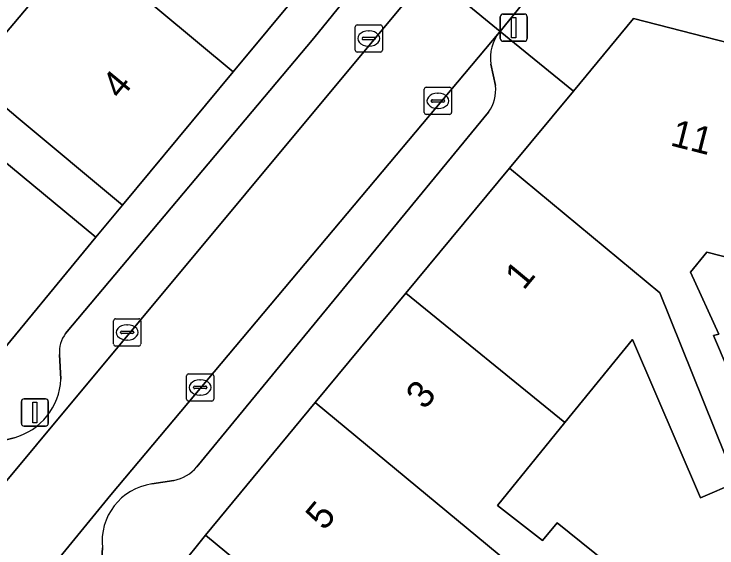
# Model space of a CAD drawing. Extents: x 158352 to 159489, y 383828 to 384603.
# Drawn here: x 159264.65 to 159290.47, y 384364.13 to 384383.74 of the extents above; entities that cross this region are included whole.
import ezdxf

# ---------------------------------------------------------------- set-up
doc = ezdxf.new("R2010")
doc.units = 0
for name, color, linetype in [('IMGEO_Erf', 7, 'Continuous'), ('IMGEO_Kolk', 7, 'Continuous'), ('IMGEO_Lichtmast', 7, 'Continuous'), ('IMGEO_Pand', 7, 'Continuous'), ('IMGEO_Pand_nummerreeks', 7, 'Continuous'), ('IMGEO_Parkeervlak_open', 7, 'Continuous'), ('IMGEO_Rijbaan_lokaal_open', 7, 'Continuous'), ('IMGEO_Voetpad_open', 7, 'Continuous')]:
    doc.layers.add(name, color=color, linetype=linetype)

msp = doc.modelspace()

# ---------------------------------------------------------------- linework, layer by layer
at = {"layer": 'IMGEO_Erf'}
for points in [[(159262.98, 384381.439), (159266.15, 384385.193), (159264.318, 384386.719)], [(159291.203, 384374.706), (159290.093, 384374.994), (159289.495, 384374.264), (159290.539, 384371.977), (159290.349, 384371.927), (159292.427, 384367.063)], [(159291.177, 384366.528), (159289.871, 384365.969), (159287.362, 384371.791), (159284.885, 384368.742), (159282.408, 384365.694), (159284.059, 384364.398), (159284.598, 384365.049), (159286.86, 384363.234), (159285.387, 384361.463), (159283.889, 384359.661), (159281.657, 384361.515), (159282.135, 384362.096), (159280.594, 384363.442), (159277.483, 384359.798), (159290.919, 384348.864)]]:
    msp.add_lwpolyline(points, dxfattribs=at)
at = {"layer": 'IMGEO_Kolk'}
for p, q in [((159277.179, 384382.414), (159277.179, 384383.266)), ((159277.254, 384383.34), (159278.106, 384383.34)), ((159278.18, 384383.266), (159278.18, 384382.414)), ((159277.667, 384383.12), (159277.692, 384383.12)), ((159277.438, 384382.834), (159277.438, 384382.846)), ((159277.876, 384382.797), (159277.478, 384382.797)), ((159277.481, 384382.883), (159277.879, 384382.883)), ((159277.922, 384382.846), (159277.922, 384382.834)), ((159277.69, 384382.56), (159277.665, 384382.56)), ((159278.106, 384382.34), (159277.254, 384382.34)), ((159279.717, 384380.123), (159279.717, 384380.975)), ((159279.792, 384381.049), (159280.644, 384381.049)), ((159280.718, 384380.975), (159280.718, 384380.123)), ((159280.019, 384380.592), (159280.417, 384380.592)), ((159280.205, 384380.829), (159280.23, 384380.829)), ((159279.976, 384380.543), (159279.976, 384380.555)), ((159280.414, 384380.506), (159280.016, 384380.506)), ((159280.46, 384380.555), (159280.46, 384380.543)), ((159280.228, 384380.269), (159280.203, 384380.269)), ((159280.644, 384380.049), (159279.792, 384380.049)), ((159268.302, 384371.62), (159268.302, 384372.472)), ((159268.377, 384372.546), (159269.229, 384372.546)), ((159268.79, 384372.326), (159268.815, 384372.326)), ((159269.303, 384372.472), (159269.303, 384371.62)), ((159268.604, 384372.089), (159269.002, 384372.089)), ((159268.561, 384372.04), (159268.561, 384372.052)), ((159268.999, 384372.003), (159268.601, 384372.003)), ((159269.045, 384372.052), (159269.045, 384372.04)), ((159269.229, 384371.546), (159268.377, 384371.546)), ((159268.813, 384371.766), (159268.788, 384371.766)), ((159271.059, 384370.524), (159271.911, 384370.524)), ((159270.984, 384369.598), (159270.984, 384370.45)), ((159271.472, 384370.304), (159271.497, 384370.304)), ((159271.985, 384370.45), (159271.985, 384369.598)), ((159271.243, 384370.018), (159271.243, 384370.03)), ((159271.286, 384370.067), (159271.684, 384370.067)), ((159271.727, 384370.03), (159271.727, 384370.018)), ((159271.681, 384369.981), (159271.283, 384369.981)), ((159271.495, 384369.744), (159271.47, 384369.744)), ((159271.911, 384369.524), (159271.059, 384369.524))]:
    msp.add_line(p, q, dxfattribs=at)
for points in [[(159277.179, 384382.414), (159277.179, 384383.266)], [(159277.254, 384383.34), (159278.106, 384383.34)], [(159278.18, 384383.266), (159278.18, 384382.414)], [(159278.106, 384382.34), (159277.254, 384382.34)], [(159279.717, 384380.123), (159279.717, 384380.975)], [(159279.792, 384381.049), (159280.644, 384381.049)], [(159280.718, 384380.975), (159280.718, 384380.123)], [(159280.644, 384380.049), (159279.792, 384380.049)], [(159268.302, 384371.62), (159268.302, 384372.472)], [(159268.377, 384372.546), (159269.229, 384372.546)], [(159269.303, 384372.472), (159269.303, 384371.62)], [(159269.229, 384371.546), (159268.377, 384371.546)], [(159271.059, 384370.524), (159271.911, 384370.524)], [(159270.984, 384369.598), (159270.984, 384370.45)], [(159271.985, 384370.45), (159271.985, 384369.598)], [(159271.911, 384369.524), (159271.059, 384369.524)]]:
    msp.add_lwpolyline(points, dxfattribs=at)
for centre, radius, start, end in [((159277.256, 384383.264), 0.0765, 91.552, 178.448), ((159277.256, 384383.264), 0.0765, 91.552, 178.448), ((159278.104, 384383.264), 0.0765, 1.552, 88.448), ((159278.104, 384383.264), 0.0765, 1.552, 88.448), ((159277.478, 384382.843), 0.0403, 85.8775, 175.7526), ((159277.475, 384382.833), 0.0366, 178.938, 274.7102), ((159277.879, 384382.84), 0.043, 264.8664, 352.4533), ((159277.883, 384382.845), 0.0386, 1.7309, 96.639), ((159277.256, 384382.416), 0.0765, 181.552, 268.448), ((159277.256, 384382.416), 0.0765, 181.552, 268.448), ((159278.104, 384382.416), 0.0765, 271.552, 358.448), ((159278.104, 384382.416), 0.0765, 271.552, 358.448), ((159279.794, 384380.973), 0.0765, 91.552, 178.448), ((159279.794, 384380.973), 0.0765, 91.552, 178.448), ((159280.642, 384380.973), 0.0765, 1.552, 88.448), ((159280.642, 384380.973), 0.0765, 1.552, 88.448), ((159280.016, 384380.552), 0.0403, 85.8775, 175.7526), ((159280.421, 384380.554), 0.0386, 1.7309, 96.639), ((159280.013, 384380.542), 0.0366, 178.938, 274.7102), ((159280.417, 384380.549), 0.043, 264.8664, 352.4533), ((159279.794, 384380.125), 0.0765, 181.552, 268.448), ((159279.794, 384380.125), 0.0765, 181.552, 268.448), ((159280.642, 384380.125), 0.0765, 271.552, 358.448), ((159280.642, 384380.125), 0.0765, 271.552, 358.448), ((159268.379, 384372.47), 0.0765, 91.552, 178.448), ((159268.379, 384372.47), 0.0765, 91.552, 178.448), ((159269.227, 384372.47), 0.0765, 1.552, 88.448), ((159269.227, 384372.47), 0.0765, 1.552, 88.448), ((159268.601, 384372.049), 0.0403, 85.8775, 175.7526), ((159269.006, 384372.051), 0.0386, 1.7309, 96.639), ((159268.598, 384372.039), 0.0366, 178.938, 274.7102), ((159269.002, 384372.046), 0.043, 264.8664, 352.4533), ((159268.379, 384371.622), 0.0765, 181.552, 268.448), ((159268.379, 384371.622), 0.0765, 181.552, 268.448), ((159269.227, 384371.622), 0.0765, 271.552, 358.448), ((159269.227, 384371.622), 0.0765, 271.552, 358.448), ((159271.061, 384370.448), 0.0765, 91.552, 178.448), ((159271.061, 384370.448), 0.0765, 91.552, 178.448), ((159271.909, 384370.448), 0.0765, 1.552, 88.448), ((159271.909, 384370.448), 0.0765, 1.552, 88.448), ((159271.283, 384370.027), 0.0403, 85.8775, 175.7526), ((159271.28, 384370.017), 0.0366, 178.938, 274.7102), ((159271.684, 384370.024), 0.043, 264.8664, 352.4533), ((159271.688, 384370.029), 0.0386, 1.7309, 96.639), ((159271.061, 384369.6), 0.0765, 181.552, 268.448), ((159271.061, 384369.6), 0.0765, 181.552, 268.448), ((159271.909, 384369.6), 0.0765, 271.552, 358.448), ((159271.909, 384369.6), 0.0765, 271.552, 358.448)]:
    msp.add_arc(centre, radius, start, end, dxfattribs=at)
for centre, major_axis, ratio, start_param, end_param in [((159277.666, 384382.84), (-0.387, 0.002), 0.722429, 4.712389, 7.853982), ((159277.691, 384382.84), (-0.39, 0.002), 0.717154, 1.570796, 4.712389), ((159280.204, 384380.549), (-0.387, 0.002), 0.722429, 4.712389, 7.853982), ((159280.229, 384380.549), (-0.39, 0.002), 0.717154, 1.570796, 4.712389), ((159268.789, 384372.046), (-0.387, 0.002), 0.722429, 4.712389, 7.853982), ((159268.814, 384372.046), (-0.39, 0.002), 0.717154, 1.570796, 4.712389), ((159271.471, 384370.024), (-0.387, 0.002), 0.722429, 4.712389, 7.853982), ((159271.496, 384370.024), (-0.39, 0.002), 0.717154, 1.570796, 4.712389)]:
    msp.add_ellipse(centre, major_axis=major_axis, ratio=ratio, start_param=start_param, end_param=end_param, dxfattribs=at)
at = {"layer": 'IMGEO_Lichtmast'}
for p, q in [((159282.608, 384383.738), (159283.398, 384383.738)), ((159283.398, 384383.738), (159282.608, 384383.738)), ((159282.508, 384382.838), (159282.508, 384383.638)), ((159282.508, 384383.638), (159282.508, 384382.838)), ((159283.498, 384383.638), (159283.498, 384382.838)), ((159283.498, 384382.838), (159283.498, 384383.638)), ((159283.398, 384382.738), (159282.608, 384382.738)), ((159282.608, 384382.738), (159283.398, 384382.738)), ((159264.916, 384368.705), (159264.916, 384369.505)), ((159264.916, 384369.505), (159264.916, 384368.705)), ((159265.016, 384369.605), (159265.806, 384369.605)), ((159265.806, 384369.605), (159265.016, 384369.605)), ((159265.906, 384369.505), (159265.906, 384368.705)), ((159265.906, 384368.705), (159265.906, 384369.505)), ((159265.806, 384368.605), (159265.016, 384368.605)), ((159265.016, 384368.605), (159265.806, 384368.605))]:
    msp.add_line(p, q, dxfattribs=at)
for points in [[(159282.928, 384383.613), (159283.078, 384383.613), (159283.078, 384382.863), (159282.928, 384382.863), (159282.928, 384383.613)], [(159265.336, 384369.48), (159265.486, 384369.48), (159265.486, 384368.73), (159265.336, 384368.73), (159265.336, 384369.48)]]:
    msp.add_lwpolyline(points, dxfattribs=at)
for centre, start, end in [((159282.608, 384383.638), 90, 180), ((159282.608, 384383.638), 90, 180), ((159283.398, 384383.638), 0, 90), ((159283.398, 384383.638), 360, 90), ((159282.608, 384382.838), 180, 270), ((159282.608, 384382.838), 180, 270), ((159283.398, 384382.838), 270, 0), ((159283.398, 384382.838), 270, 0), ((159265.016, 384369.505), 90, 180), ((159265.016, 384369.505), 90, 180), ((159265.806, 384369.505), 0, 90), ((159265.806, 384369.505), 360, 90), ((159265.016, 384368.705), 180, 270), ((159265.016, 384368.705), 180, 270), ((159265.806, 384368.705), 270, 0), ((159265.806, 384368.705), 270, 0)]:
    msp.add_arc(centre, 0.1, start, end, dxfattribs=at)
at = {"layer": 'IMGEO_Pand'}
for points in [[(159276.52, 384386.222), (159269.832, 384390.523), (159269.498, 384389.277), (159268.034, 384387.445), (159266.282, 384388.951), (159266.741, 384389.581), (159264.598, 384391.386), (159263.106, 384389.585), (159263.215, 384389.494), (159272.702, 384381.618)], [(159272.702, 384381.618), (159263.215, 384389.494), (159263.106, 384389.585), (159261.588, 384387.753), (159263.77, 384386.038), (159264.318, 384386.719), (159266.15, 384385.193), (159262.98, 384381.439), (159264.8, 384379.919), (159268.636, 384376.713)], [(159293.121, 384382.105), (159287.408, 384383.574), (159285.194, 384380.904), (159282.848, 384378.075), (159288.373, 384373.499), (159291.177, 384366.528), (159292.427, 384367.063), (159290.349, 384371.927), (159290.539, 384371.977), (159289.495, 384374.264), (159290.093, 384374.994), (159291.203, 384374.706)], [(159254.049, 384378.535), (159254.366, 384378.273), (159263.615, 384370.646), (159267.655, 384375.547), (159263.797, 384378.728), (159261.888, 384380.301), (159258.795, 384376.55), (159257.074, 384377.969), (159257.738, 384378.773), (159255.659, 384380.488)], [(159284.885, 384368.742), (159287.362, 384371.791), (159289.871, 384365.969), (159291.177, 384366.528), (159288.373, 384373.499), (159282.848, 384378.075), (159279.044, 384373.488)], [(159285.387, 384361.463), (159286.86, 384363.234), (159284.598, 384365.049), (159284.059, 384364.398), (159282.408, 384365.694), (159284.885, 384368.742), (159279.044, 384373.488), (159275.715, 384369.474)], [(159285.387, 384361.463), (159275.715, 384369.474), (159271.677, 384364.605), (159275.528, 384361.416), (159277.483, 384359.798), (159280.594, 384363.442), (159282.135, 384362.096), (159281.657, 384361.515), (159283.889, 384359.661)]]:
    msp.add_lwpolyline(points, close=True, dxfattribs=at)
at = {"layer": 'IMGEO_Parkeervlak_open'}
for points in [[(159280.091, 384388.322), (159278.932, 384386.891), (159275.661, 384382.852), (159266.543, 384372.003)], [(159277.01, 384381.759), (159279.903, 384385.245), (159281.459, 384387.12)], [(159282.482, 384383.073), (159268.208, 384366.077), (159255.367, 384350.415), (159254.83, 384349.759)], [(159282.331, 384381.115), (159282.164, 384381.903)], [(159252.698, 384352.611), (159261.608, 384363.296), (159277.01, 384381.759)], [(159271.365, 384367.109), (159282.079, 384380.137)], [(159266.316, 384371.24), (159266.369, 384370.326)], [(159264.647, 384368.176), (159263.759, 384367.958)], [(159269.704, 384366.484), (159270.516, 384366.612)], [(159267.856, 384363.558), (159267.893, 384364.13)]]:
    msp.add_lwpolyline(points, dxfattribs=at)
for centre, radius, start, end in [((159283.626, 384382.134), 1.481, 140.623, 188.9662), ((159280.966, 384380.945), 1.375, 324.0127, 7.0893), ((159267.397, 384371.334), 1.085, 141.917, 184.9465), ((159264.02, 384370.443), 2.352, 285.4661, 357.1493), ((159270.222, 384368.088), 1.505, 281.2636, 319.4253), ((159270.021, 384364.366), 2.141, 98.5167, 186.339)]:
    msp.add_arc(centre, radius, start, end, dxfattribs=at)
at = {"layer": 'IMGEO_Rijbaan_lokaal_open'}
msp.add_lwpolyline([(159281.459, 384387.12), (159279.903, 384385.245), (159281.081, 384384.274), (159282.505, 384383.1), (159282.653, 384383.277), (159284.919, 384386.084), (159285.157, 384386.378)], dxfattribs=at)
msp.add_lwpolyline([(159282.482, 384383.073), (159282.505, 384383.1), (159281.081, 384384.274), (159279.903, 384385.245), (159277.01, 384381.759), (159261.608, 384363.296), (159252.698, 384352.611), (159255.367, 384350.415), (159268.208, 384366.077)], close=True, dxfattribs=at)
at = {"layer": 'IMGEO_Voetpad_open'}
for points in [[(159281.254, 384403.946), (159280.258, 384400.781), (159278.666, 384394.58), (159276.871, 384387.588), (159276.52, 384386.222), (159272.702, 384381.618), (159268.636, 384376.713), (159267.655, 384375.547), (159263.615, 384370.646), (159259.65, 384365.838), (159255.686, 384361.03), (159251.647, 384356.13), (159250.681, 384354.921), (159246.628, 384350.014), (159242.653, 384345.2), (159238.677, 384340.386), (159234.627, 384335.481), (159233.653, 384334.301), (159224.596, 384323.333), (159219.858, 384317.639), (159217.307, 384314.529), (159215.456, 384311.235)], [(159203.885, 384390.122), (159239.289, 384381.706), (159241.03, 384381.292), (159242.257, 384380.271), (159247.387, 384385.191), (159252.506, 384388.346), (159261.888, 384380.301), (159263.797, 384378.728), (159267.655, 384375.547), (159268.636, 384376.713), (159264.8, 384379.919), (159262.98, 384381.439), (159254.182, 384388.868), (159259.354, 384392.738), (159261.036, 384399.57)], [(159290.998, 384394.317), (159287.756, 384395.122), (159286.312, 384389.131), (159287.073, 384388.937), (159287.018, 384388.751), (159290.462, 384387.826), (159289.671, 384384.822), (159289.477, 384384.866), (159284.919, 384386.084), (159282.653, 384383.277), (159282.505, 384383.1), (159285.194, 384380.904), (159287.408, 384383.574), (159293.121, 384382.105)], [(159266.543, 384372.003), (159275.661, 384382.852), (159278.932, 384386.891), (159280.091, 384388.322)], [(159270.743, 384363.426), (159271.677, 384364.605), (159275.715, 384369.474), (159279.044, 384373.488), (159282.848, 384378.075), (159285.194, 384380.904), (159282.505, 384383.1), (159282.482, 384383.073)], [(159282.164, 384381.903), (159282.331, 384381.115)], [(159282.079, 384380.137), (159271.365, 384367.109)], [(159266.369, 384370.326), (159266.316, 384371.24)], [(159263.759, 384367.958), (159264.647, 384368.176)], [(159270.516, 384366.612), (159269.704, 384366.484)], [(159290.919, 384348.864), (159277.483, 384359.798), (159275.528, 384361.416), (159271.677, 384364.605), (159270.743, 384363.426), (159274.594, 384360.235), (159276.578, 384358.591), (159289.989, 384347.329), (159278.363, 384332.62), (159274.507, 384327.742), (159266.657, 384317.81), (159252.625, 384329.441), (159250.521, 384331.185), (159246.671, 384334.375), (159245.973, 384333.525), (159245.592, 384333.061), (159254.359, 384325.884), (159258.558, 384322.358), (159263.432, 384318.364), (159266.508, 384315.848), (159271.462, 384321.903), (159272.79, 384320.768), (159275.2, 384318.708), (159284.227, 384311.151)], [(159267.893, 384364.13), (159267.856, 384363.558)]]:
    msp.add_lwpolyline(points, dxfattribs=at)
for centre, radius, start, end in [((159283.626, 384382.134), 1.481, 140.623, 188.9662), ((159280.966, 384380.945), 1.375, 324.0127, 7.0893), ((159267.397, 384371.334), 1.085, 141.917, 184.9465), ((159264.02, 384370.443), 2.352, 285.4661, 357.1493), ((159270.222, 384368.088), 1.505, 281.2636, 319.4253), ((159270.021, 384364.366), 2.141, 98.5167, 186.339)]:
    msp.add_arc(centre, radius, start, end, dxfattribs=at)

# ---------------------------------------------------------------- texts
at = {"layer": 'IMGEO_Pand_nummerreeks'}
for s, rotation, p in [('4', 50.343, (159268.553, 384380.561)), ('11', 345.7563, (159288.716, 384378.92)), ('1', 50.3311, (159283.368, 384373.563)), ('3', 50.3295, (159279.729, 384369.175)), ('5', 50.3301, (159276.045, 384364.733))]:
    msp.add_text(s, height=1, rotation=rotation, dxfattribs=at).set_placement(p)

doc.saveas('drawing.dxf')
